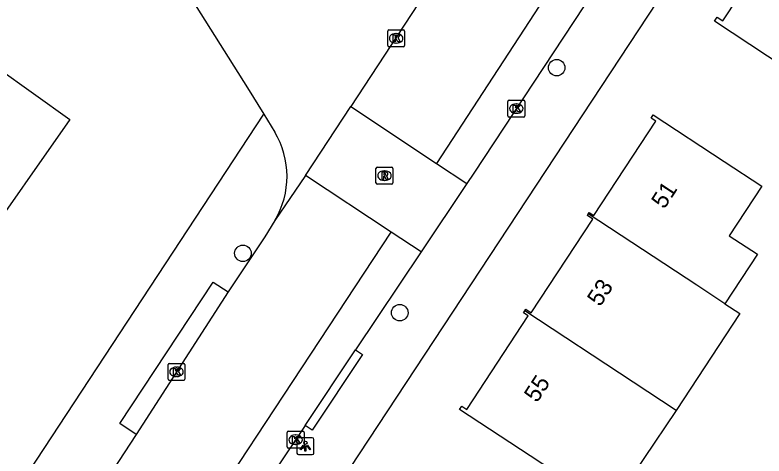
# Model space of a CAD drawing. Extents: x 159280 to 160375, y 384531 to 385872.
# Drawn here: x 159531.51 to 159575.77, y 385255.7 to 385281.76 of the extents above; entities that cross this region are included whole.
import ezdxf

# ---------------------------------------------------------------- set-up
doc = ezdxf.new("R2010")
doc.units = 0
for name, color, linetype in [('IMGEO_Boom', 7, 'Continuous'), ('IMGEO_Groenvoorziening', 7, 'Continuous'), ('IMGEO_Kolk', 7, 'Continuous'), ('IMGEO_Lichtpunt', 7, 'Continuous'), ('IMGEO_Pand', 7, 'Continuous'), ('IMGEO_Pand_nummerreeks', 7, 'Continuous'), ('IMGEO_Pand_vergunning_verleend', 7, 'Continuous'), ('IMGEO_Rijbaan_lokaal_open', 7, 'Continuous'), ('IMGEO_Rioolput', 7, 'Continuous'), ('IMGEO_Voetpad_open', 7, 'Continuous')]:
    doc.layers.add(name, color=color, linetype=linetype)

msp = doc.modelspace()

# ---------------------------------------------------------------- linework, layer by layer
at = {"layer": 'IMGEO_Boom'}
for centre in [(159563.517, 385278.644), (159544.979, 385267.677), (159554.246, 385264.169)]:
    msp.add_circle(centre, 0.489, dxfattribs=at)
at = {"layer": 'IMGEO_Groenvoorziening'}
msp.add_lwpolyline([(159469.674, 385166.696), (159472.407, 385169.747), (159474.504, 385172.106), (159492.142, 385198.211), (159502.888, 385214.394), (159504.899, 385213.047), (159529.172, 385250), (159546.212, 385275.888)], dxfattribs=at)
at = {"layer": 'IMGEO_Kolk'}
for p, q in [((159553.532, 385279.951), (159553.532, 385280.803)), ((159553.607, 385280.877), (159554.459, 385280.877)), ((159554.02, 385280.657), (159554.045, 385280.657)), ((159554.533, 385280.803), (159554.533, 385279.951)), ((159554.043, 385280.097), (159554.018, 385280.097)), ((159554.459, 385279.877), (159553.607, 385279.877)), ((159560.635, 385275.801), (159560.635, 385276.653)), ((159560.71, 385276.727), (159561.562, 385276.727)), ((159561.636, 385276.653), (159561.636, 385275.801)), ((159561.123, 385276.507), (159561.148, 385276.507)), ((159561.562, 385275.727), (159560.71, 385275.727)), ((159561.146, 385275.947), (159561.121, 385275.947)), ((159540.555, 385260.247), (159540.555, 385261.099)), ((159540.63, 385261.173), (159541.482, 385261.173)), ((159541.556, 385261.099), (159541.556, 385260.247)), ((159541.043, 385260.953), (159541.068, 385260.953)), ((159541.482, 385260.173), (159540.63, 385260.173)), ((159541.066, 385260.393), (159541.041, 385260.393)), ((159547.59, 385256.238), (159547.59, 385257.09)), ((159547.665, 385257.164), (159548.517, 385257.164)), ((159548.591, 385257.09), (159548.591, 385256.238)), ((159548.078, 385256.944), (159548.103, 385256.944)), ((159548.101, 385256.384), (159548.076, 385256.384)), ((159548.517, 385256.164), (159547.665, 385256.164))]:
    msp.add_line(p, q, dxfattribs=at)
for points in [[(159553.532, 385279.951), (159553.532, 385280.803)], [(159553.607, 385280.877), (159554.459, 385280.877)], [(159553.853, 385280.577), (159553.976, 385280.577), (159553.976, 385280.426), (159554.106, 385280.577), (159554.27, 385280.577), (159554.124, 385280.426), (159554.277, 385280.177), (159554.125, 385280.177), (159554.04, 385280.341), (159553.976, 385280.274), (159553.976, 385280.177), (159553.853, 385280.177), (159553.853, 385280.577)], [(159554.533, 385280.803), (159554.533, 385279.951)], [(159554.459, 385279.877), (159553.607, 385279.877)], [(159560.635, 385275.801), (159560.635, 385276.653)], [(159560.71, 385276.727), (159561.562, 385276.727)], [(159561.636, 385276.653), (159561.636, 385275.801)], [(159560.956, 385276.427), (159561.079, 385276.427), (159561.079, 385276.276), (159561.209, 385276.427), (159561.373, 385276.427), (159561.227, 385276.276), (159561.38, 385276.027), (159561.228, 385276.027), (159561.143, 385276.191), (159561.079, 385276.124), (159561.079, 385276.027), (159560.956, 385276.027), (159560.956, 385276.427)], [(159561.562, 385275.727), (159560.71, 385275.727)], [(159540.555, 385260.247), (159540.555, 385261.099)], [(159540.63, 385261.173), (159541.482, 385261.173)], [(159541.556, 385261.099), (159541.556, 385260.247)], [(159540.876, 385260.873), (159540.999, 385260.873), (159540.999, 385260.722), (159541.129, 385260.873), (159541.293, 385260.873), (159541.147, 385260.722), (159541.3, 385260.473), (159541.148, 385260.473), (159541.063, 385260.637), (159540.999, 385260.57), (159540.999, 385260.473), (159540.876, 385260.473), (159540.876, 385260.873)], [(159541.482, 385260.173), (159540.63, 385260.173)], [(159547.59, 385256.238), (159547.59, 385257.09)], [(159547.665, 385257.164), (159548.517, 385257.164)], [(159548.591, 385257.09), (159548.591, 385256.238)], [(159547.911, 385256.864), (159548.034, 385256.864), (159548.034, 385256.713), (159548.164, 385256.864), (159548.328, 385256.864), (159548.182, 385256.713), (159548.335, 385256.464), (159548.183, 385256.464), (159548.098, 385256.628), (159548.034, 385256.561), (159548.034, 385256.464), (159547.911, 385256.464), (159547.911, 385256.864)], [(159548.517, 385256.164), (159547.665, 385256.164)]]:
    msp.add_lwpolyline(points, dxfattribs=at)
for centre, start, end in [((159553.609, 385280.801), 91.552, 178.448), ((159553.609, 385280.801), 91.552, 178.448), ((159554.457, 385280.801), 1.552, 88.448), ((159554.457, 385280.801), 1.552, 88.448), ((159553.609, 385279.953), 181.552, 268.448), ((159553.609, 385279.953), 181.552, 268.448), ((159554.457, 385279.953), 271.552, 358.448), ((159554.457, 385279.953), 271.552, 358.448), ((159560.712, 385276.651), 91.552, 178.448), ((159560.712, 385276.651), 91.552, 178.448), ((159561.56, 385276.651), 1.552, 88.448), ((159561.56, 385276.651), 1.552, 88.448), ((159560.712, 385275.803), 181.552, 268.448), ((159560.712, 385275.803), 181.552, 268.448), ((159561.56, 385275.803), 271.552, 358.448), ((159561.56, 385275.803), 271.552, 358.448), ((159540.632, 385261.097), 91.552, 178.448), ((159540.632, 385261.097), 91.552, 178.448), ((159541.48, 385261.097), 1.552, 88.448), ((159541.48, 385261.097), 1.552, 88.448), ((159540.632, 385260.249), 181.552, 268.448), ((159540.632, 385260.249), 181.552, 268.448), ((159541.48, 385260.249), 271.552, 358.448), ((159541.48, 385260.249), 271.552, 358.448), ((159547.667, 385257.088), 91.552, 178.448), ((159547.667, 385257.088), 91.552, 178.448), ((159548.515, 385257.088), 1.552, 88.448), ((159548.515, 385257.088), 1.552, 88.448), ((159547.667, 385256.24), 181.552, 268.448), ((159547.667, 385256.24), 181.552, 268.448), ((159548.515, 385256.24), 271.552, 358.448), ((159548.515, 385256.24), 271.552, 358.448)]:
    msp.add_arc(centre, 0.0765, start, end, dxfattribs=at)
for centre, major_axis, ratio, start_param, end_param in [((159554.019, 385280.377), (-0.387, 0.002), 0.722429, 4.712389, 7.853982), ((159554.044, 385280.377), (-0.39, 0.002), 0.717154, 1.570796, 4.712389), ((159561.122, 385276.227), (-0.387, 0.002), 0.722429, 4.712389, 7.853982), ((159561.147, 385276.227), (-0.39, 0.002), 0.717154, 1.570796, 4.712389), ((159541.042, 385260.673), (-0.387, 0.002), 0.722429, 4.712389, 7.853982), ((159541.067, 385260.673), (-0.39, 0.002), 0.717154, 1.570796, 4.712389), ((159548.077, 385256.664), (-0.387, 0.002), 0.722429, 4.712389, 7.853982), ((159548.102, 385256.664), (-0.39, 0.002), 0.717154, 1.570796, 4.712389)]:
    msp.add_ellipse(centre, major_axis=major_axis, ratio=ratio, start_param=start_param, end_param=end_param, dxfattribs=at)
at = {"layer": 'IMGEO_Lichtpunt'}
for p, q in [((159548.171, 385256.685), (159548.171, 385255.878)), ((159548.171, 385256.685), (159548.171, 385255.878)), ((159549.073, 385256.78), (159548.265, 385256.78)), ((159549.073, 385256.78), (159548.265, 385256.78)), ((159549.167, 385255.878), (159549.167, 385256.685)), ((159549.167, 385255.878), (159549.167, 385256.685)), ((159548.265, 385255.784), (159549.073, 385255.784)), ((159548.265, 385255.784), (159549.073, 385255.784))]:
    msp.add_line(p, q, dxfattribs=at)
for points in [[(159548.545, 385256.349), (159548.584, 385256.321), (159548.396, 385256.059), (159548.358, 385256.086), (159548.545, 385256.349)], [(159548.647, 385256.301), (159548.694, 385256.301), (159548.694, 385255.979), (159548.647, 385255.979), (159548.647, 385256.301)], [(159548.757, 385256.321), (159548.795, 385256.348), (159548.982, 385256.086), (159548.943, 385256.058), (159548.757, 385256.321)]]:
    msp.add_lwpolyline(points, dxfattribs=at)
msp.add_circle((159548.67, 385256.483), 0.0994, dxfattribs=at)
for centre, start, end in [((159548.265, 385256.685), 90, 180), ((159548.265, 385256.685), 90, 180), ((159549.073, 385256.685), 0, 90), ((159549.073, 385256.685), 0, 90), ((159548.265, 385255.878), 180, 270), ((159548.265, 385255.878), 180, 270), ((159549.073, 385255.878), 270, 0), ((159549.073, 385255.878), 270, 360)]:
    msp.add_arc(centre, 0.0946, start, end, dxfattribs=at)
at = {"layer": 'IMGEO_Pand'}
for points in [[(159585.248, 385281.606), (159585.172, 385281.491), (159584.888, 385281.678), (159581.247, 385276.185), (159581.53, 385275.998), (159581.381, 385275.772), (159579.215, 385277.198), (159577.021, 385278.643), (159572.846, 385281.394), (159572.999, 385281.626), (159573.335, 385281.404), (159576.964, 385286.913), (159576.65, 385287.12), (159576.719, 385287.224)], [(159565.385, 385270), (159565.442, 385270.087), (159565.721, 385269.904), (159569.385, 385275.478), (159569.105, 385275.663), (159569.227, 385275.849), (159573.406, 385273.102), (159575.633, 385271.638), (159573.711, 385268.714), (159575.378, 385267.619), (159573.458, 385264.696)], [(159561.629, 385264.273), (159561.699, 385264.38), (159562.019, 385264.17), (159565.655, 385269.702), (159565.329, 385269.916), (159565.385, 385270)], [(159573.458, 385264.696), (159571.79, 385265.792), (159565.385, 385270)], [(159573.458, 385264.696), (159574.337, 385264.119), (159570.575, 385258.394)], [(159570.575, 385258.394), (159566.753, 385252.729), (159566.669, 385252.602), (159564.931, 385253.746), (159564.191, 385254.232), (159561.95, 385255.706), (159557.772, 385258.452), (159557.905, 385258.654), (159558.204, 385258.458), (159561.836, 385263.984), (159561.559, 385264.166), (159561.629, 385264.273)], [(159570.575, 385258.394), (159568.028, 385260.068), (159561.629, 385264.273)]]:
    msp.add_lwpolyline(points, dxfattribs=at)
at = {"layer": 'IMGEO_Pand_vergunning_verleend'}
msp.add_lwpolyline([(159496.66, 385252.651), (159500.362, 385260.489), (159501.361, 385260.018), (159502.546, 385262.527), (159509.273, 385259.35), (159510.595, 385262.149), (159511.859, 385261.266), (159526.151, 385281.718), (159534.746, 385275.587), (159518.36, 385252.185), (159517.233, 385252.717), (159513.456, 385244.718), (159496.66, 385252.651)], dxfattribs=at)
at = {"layer": 'IMGEO_Rijbaan_lokaal_open'}
for points in [[(159576.964, 385304.273), (159573.428, 385299.083), (159556.421, 385272.988)], [(159540.536, 385284.937), (159545.242, 385277.453), (159546.212, 385275.888)], [(159556.237, 385283.844), (159556.13, 385283.646), (159551.357, 385276.346)], [(159548.67, 385272.278), (159551.357, 385276.346)], [(159551.357, 385276.346), (159556.421, 385272.988)], [(159546.212, 385275.888), (159546.86, 385274.842)], [(159556.421, 385272.988), (159558.21, 385271.803)], [(159548.67, 385272.278), (159546.87, 385269.625)], [(159553.737, 385268.934), (159548.67, 385272.278)], [(159558.21, 385271.803), (159555.51, 385267.764)], [(159546.87, 385269.625), (159546.274, 385268.656), (159544.102, 385265.394)], [(159537.371, 385244.074), (159553.737, 385268.934)], [(159555.51, 385267.764), (159553.737, 385268.934)], [(159544.102, 385265.394), (159538.681, 385256.977)], [(159538.681, 385256.977), (159535.917, 385252.765)]]:
    msp.add_lwpolyline(points, dxfattribs=at)
msp.add_arc((159542.503, 385272.225), 5.083, 329.2325, 30.9871, dxfattribs=at)
at = {"layer": 'IMGEO_Rioolput'}
for p, q in [((159552.841, 385271.84), (159552.841, 385272.692)), ((159552.916, 385272.766), (159553.768, 385272.766)), ((159553.842, 385272.692), (159553.842, 385271.84)), ((159553.329, 385272.546), (159553.354, 385272.546)), ((159553.768, 385271.766), (159552.916, 385271.766)), ((159553.352, 385271.986), (159553.327, 385271.986))]:
    msp.add_line(p, q, dxfattribs=at)
for points in [[(159552.841, 385271.84), (159552.841, 385272.692)], [(159552.916, 385272.766), (159553.768, 385272.766)], [(159553.842, 385272.692), (159553.842, 385271.84)], [(159553.43, 385272.464), (159553.178, 385272.466), (159553.178, 385272.066)], [(159553.178, 385272.066), (159553.302, 385272.066), (159553.302, 385272.228), (159553.313, 385272.228)], [(159553.356, 385272.385), (159553.302, 385272.385), (159553.302, 385272.304)], [(159553.302, 385272.304), (159553.354, 385272.304)], [(159553.36, 385272.199), (159553.431, 385272.066), (159553.571, 385272.066), (159553.506, 385272.192)], [(159553.768, 385271.766), (159552.916, 385271.766)]]:
    msp.add_lwpolyline(points, dxfattribs=at)
for centre, radius, start, end in [((159552.918, 385272.69), 0.0765, 91.552, 178.448), ((159552.918, 385272.69), 0.0765, 91.552, 178.448), ((159553.766, 385272.69), 0.0765, 1.552, 88.448), ((159553.766, 385272.69), 0.0765, 1.552, 88.448), ((159553.312, 385272.175), 0.0533, 26.0293, 88.6989), ((159553.338, 385272.493), 0.19, 274.7715, 282.9687), ((159553.362, 385272.289), 0.0964, 77.0061, 93.1865), ((159553.376, 385272.346), 0.0378, 276.6634, 79.6772), ((159553.429, 385272.354), 0.109, 350.3612, 89.416), ((159553.427, 385272.354), 0.112, 277.5842, 350.9817), ((159553.411, 385272.139), 0.108, 29.5134, 73.7905), ((159552.918, 385271.842), 0.0765, 181.552, 268.448), ((159552.918, 385271.842), 0.0765, 181.552, 268.448), ((159553.766, 385271.842), 0.0765, 271.552, 358.448), ((159553.766, 385271.842), 0.0765, 271.552, 358.448)]:
    msp.add_arc(centre, radius, start, end, dxfattribs=at)
for centre, major_axis, ratio, start_param, end_param in [((159553.328, 385272.266), (-0.387, 0.002), 0.722429, 4.712389, 7.853982), ((159553.353, 385272.266), (-0.39, 0.002), 0.717154, 1.570796, 4.712389)]:
    msp.add_ellipse(centre, major_axis=major_axis, ratio=ratio, start_param=start_param, end_param=end_param, dxfattribs=at)
at = {"layer": 'IMGEO_Voetpad_open'}
for points in [[(159579.112, 385303.35), (159578.005, 385301.787), (159566.982, 385285.087), (159563.918, 385280.444), (159558.617, 385272.412), (159558.21, 385271.803)], [(159539.306, 385236.764), (159548.026, 385250), (159581.572, 385300.919)], [(159555.51, 385267.764), (159551.638, 385261.972)], [(159538.681, 385256.977), (159537.711, 385257.623), (159543.219, 385265.982), (159544.102, 385265.394)], [(159551.638, 385261.972), (159552.053, 385261.695), (159549.069, 385257.231), (159548.654, 385257.508)], [(159548.654, 385257.508), (159551.638, 385261.972)], [(159548.654, 385257.508), (159546.86, 385254.824), (159543.73, 385250), (159540.692, 385245.319), (159540.588, 385245.198), (159540.474, 385245.087), (159540.351, 385244.987), (159540.219, 385244.898), (159540.08, 385244.821), (159539.934, 385244.757), (159538.316, 385244.514), (159538.144, 385244.477), (159537.976, 385244.425), (159537.814, 385244.358), (159537.658, 385244.276), (159537.51, 385244.181), (159537.371, 385244.074)]]:
    msp.add_lwpolyline(points, dxfattribs=at)

# ---------------------------------------------------------------- texts
at = {"layer": 'IMGEO_Pand_nummerreeks'}
for s, rotation, p in [('51', 56.6978, (159569.871, 385270.244)), ('53', 56.6999, (159566.082, 385264.477)), ('55', 56.6999, (159562.355, 385258.803))]:
    msp.add_text(s, height=1, rotation=rotation, dxfattribs=at).set_placement(p)

doc.saveas('drawing.dxf')
